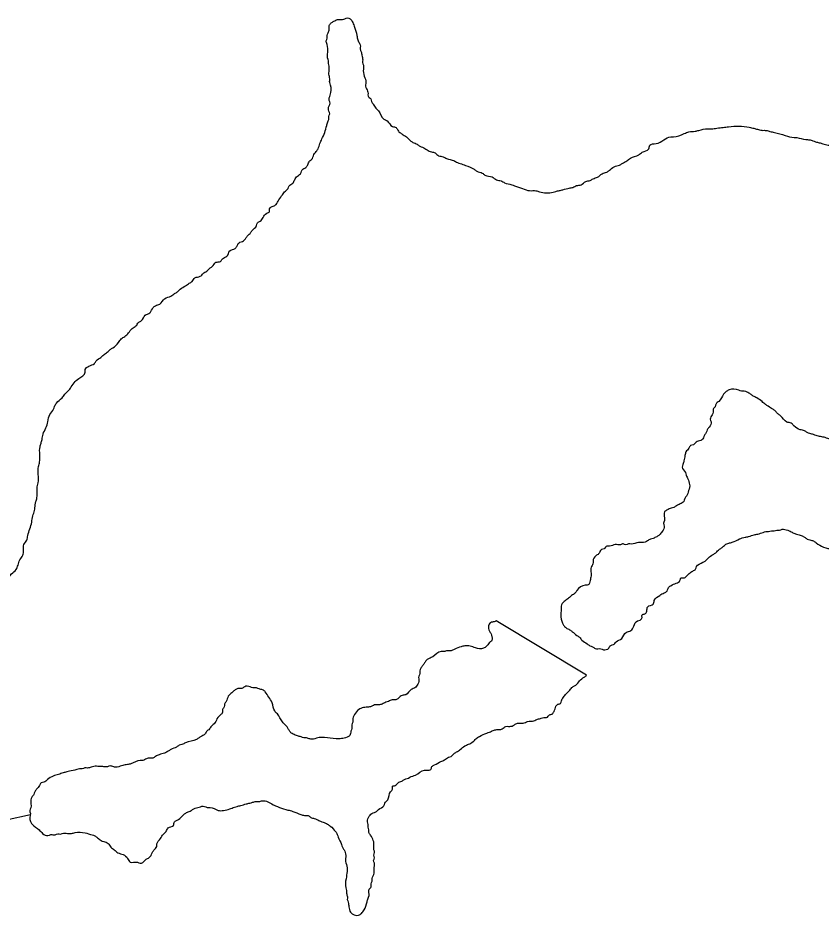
# Model space of a CAD drawing. Extents: x 2.1 to 73.9, y 4 to 26.
# Drawn here: x 46.6999 to 46.8693, y 20.0957 to 20.2851 of the extents above; entities that cross this region are included whole.
import ezdxf

# ---------------------------------------------------------------- set-up
doc = ezdxf.new("R2010")
doc.units = 0
for name, color, linetype in [('GM_X_Major_River', 7, 'Continuous'), ('GM_X_Minor_Lake', 7, 'Continuous'), ('GM_X_Minor_River', 7, 'Continuous')]:
    doc.layers.add(name, color=color, linetype=linetype)

msp = doc.modelspace()

# ---------------------------------------------------------------- linework, layer by layer
at = {"layer": 'GM_X_Major_River'}
for points in [[(46.74887, 20.23966), (46.74926, 20.24022), (46.75024, 20.24134), (46.75045, 20.2419), (46.75103, 20.24227), (46.75162, 20.24301), (46.7524, 20.24394), (46.75298, 20.2443), (46.75299, 20.24487), (46.75377, 20.24542), (46.75435, 20.24579), (46.75494, 20.24672), (46.75573, 20.24784), (46.75632, 20.24858), (46.75691, 20.24914), (46.75711, 20.2497), (46.75789, 20.25025), (46.75828, 20.251), (46.75887, 20.25175), (46.75965, 20.25249), (46.75986, 20.25305), (46.76063, 20.2536), (46.76103, 20.25416), (46.76143, 20.25491), (46.76201, 20.25546), (46.76222, 20.25603), (46.76281, 20.25696), (46.76321, 20.25752), (46.76361, 20.25865), (46.76402, 20.25959), (46.76504, 20.26241), (46.76525, 20.26317), (46.76546, 20.26373), (46.76547, 20.2643), (46.76567, 20.26487), (46.7655, 20.26544), (46.76553, 20.26658), (46.76573, 20.26715), (46.76556, 20.26772), (46.76557, 20.26829), (46.76578, 20.26886), (46.76583, 20.27095), (46.76566, 20.27152), (46.76568, 20.27228), (46.76551, 20.27324), (46.76553, 20.27381), (46.76554, 20.27438), (46.76555, 20.27495), (46.76538, 20.27552), (46.76539, 20.27609), (46.76522, 20.27667), (46.76525, 20.27781), (46.7651, 20.27952), (46.76493, 20.28029), (46.76514, 20.28085), (46.76515, 20.28142), (46.76536, 20.28199), (46.76557, 20.28274), (46.76558, 20.2835), (46.76598, 20.28406), (46.76656, 20.28443), (46.76733, 20.28478), (46.7679, 20.28477), (46.76885, 20.28493), (46.76943, 20.28511), (46.76999, 20.2849), (46.77054, 20.28413), (46.7709, 20.28317), (46.77142, 20.28144), (46.77159, 20.28048), (46.77195, 20.27971), (46.77213, 20.27914), (46.77211, 20.27857), (46.77229, 20.27799), (46.77246, 20.27723), (46.77262, 20.27627), (46.77261, 20.2757), (46.77278, 20.27513), (46.77275, 20.27399), (46.77309, 20.27246), (46.77327, 20.27188), (46.77324, 20.27074), (46.77342, 20.27017), (46.77377, 20.26921), (46.77376, 20.26864), (46.77431, 20.26805), (46.77449, 20.26748), (46.77485, 20.2669), (46.7754, 20.26612), (46.77596, 20.26554), (46.77705, 20.26379), (46.7778, 20.26339), (46.77891, 20.26222), (46.77967, 20.26201), (46.78003, 20.26143), (46.78059, 20.26085), (46.78115, 20.26045)], [(46.78115, 20.26045), (46.78208, 20.25986), (46.78264, 20.25927), (46.7832, 20.25887), (46.78414, 20.25847), (46.7847, 20.25807), (46.78526, 20.25787), (46.7862, 20.25727), (46.78714, 20.25687), (46.78789, 20.25665), (46.78864, 20.25606), (46.78958, 20.25585), (46.79033, 20.25545), (46.79184, 20.25502), (46.79259, 20.25462), (46.79316, 20.25442), (46.79372, 20.25421), (46.79429, 20.25401), (46.79617, 20.2532), (46.79673, 20.2528), (46.79786, 20.25239), (46.79842, 20.25199), (46.79993, 20.25157), (46.80086, 20.25098), (46.80181, 20.25076), (46.80256, 20.25036), (46.80407, 20.24994), (46.80463, 20.24973), (46.80633, 20.24911), (46.80784, 20.24869), (46.80917, 20.24866), (46.80992, 20.24845), (46.81277, 20.24837), (46.81334, 20.24854), (46.81411, 20.24871), (46.81487, 20.24888), (46.81621, 20.24922), (46.81698, 20.24939), (46.81775, 20.24975), (46.8187, 20.24991), (46.81967, 20.25065), (46.82063, 20.25081), (46.82121, 20.25118), (46.82216, 20.25153), (46.82313, 20.25227), (46.82409, 20.25262), (46.82467, 20.25298), (46.82564, 20.25372), (46.82679, 20.25407), (46.82737, 20.25443), (46.82834, 20.25497), (46.82911, 20.25552), (46.83084, 20.25624), (46.83161, 20.25678), (46.83296, 20.25751), (46.83317, 20.25826), (46.83451, 20.25861), (46.83759, 20.26004), (46.83816, 20.26003), (46.84046, 20.26073), (46.84142, 20.26108), (46.84275, 20.26123), (46.84352, 20.2614), (46.84543, 20.26173), (46.84619, 20.26171), (46.84733, 20.26187), (46.84867, 20.26202), (46.84981, 20.26218), (46.85418, 20.26206), (46.85512, 20.26184), (46.85588, 20.26163), (46.85682, 20.26142), (46.85777, 20.26139), (46.85853, 20.26118), (46.85947, 20.26096), (46.86174, 20.26033), (46.86363, 20.2599), (46.8642, 20.25988), (46.86609, 20.25945), (46.86685, 20.25943), (46.8676, 20.25922), (46.86817, 20.25901), (46.86892, 20.2588), (46.86968, 20.25859), (46.87024, 20.25839), (46.87138, 20.25817), (46.87212, 20.25757), (46.87382, 20.25715), (46.87495, 20.25655), (46.87608, 20.25632), (46.87683, 20.25593), (46.8774, 20.25572), (46.87815, 20.25532), (46.87871, 20.25511), (46.87947, 20.2549), (46.88022, 20.2545), (46.88116, 20.25428)], [(46.88116, 20.25428), (46.88248, 20.25368), (46.8836, 20.25327), (46.8851, 20.25246), (46.88586, 20.25225), (46.88716, 20.25127), (46.8883, 20.25105), (46.88905, 20.25046), (46.8896, 20.25006), (46.89017, 20.24985), (46.89073, 20.24927), (46.89128, 20.24887), (46.89203, 20.24847), (46.89259, 20.24808), (46.89314, 20.2473), (46.89371, 20.24691), (46.89426, 20.24651), (46.89425, 20.24594), (46.89462, 20.24536), (46.89479, 20.24479), (46.89516, 20.24421), (46.89514, 20.24363), (46.89531, 20.24268), (46.89566, 20.24153), (46.89545, 20.24078), (46.89543, 20.24002), (46.89503, 20.23927), (46.89501, 20.2387), (46.8948, 20.23794), (46.8946, 20.23738), (46.89421, 20.23682), (46.89419, 20.23625), (46.8938, 20.23569), (46.89322, 20.23532), (46.89243, 20.2342), (46.89221, 20.23307), (46.89124, 20.23253), (46.89048, 20.23236), (46.8897, 20.23162), (46.88892, 20.23107), (46.88739, 20.23035), (46.88661, 20.22961), (46.88546, 20.22926), (46.88391, 20.22835), (46.88314, 20.228), (46.88237, 20.22745), (46.8816, 20.22709), (46.88062, 20.22616), (46.87986, 20.2258), (46.87927, 20.22525), (46.87868, 20.22451), (46.8781, 20.22395), (46.87769, 20.22301), (46.87708, 20.22132), (46.87706, 20.22075), (46.87686, 20.22018), (46.87684, 20.21942), (46.87682, 20.21866), (46.8768, 20.2179), (46.87698, 20.21733), (46.87732, 20.2158), (46.87749, 20.21522), (46.87785, 20.21445), (46.87822, 20.21387), (46.87839, 20.2133), (46.87876, 20.21272), (46.87946, 20.21042), (46.87982, 20.20965), (46.87999, 20.20907), (46.88036, 20.20849), (46.88071, 20.20734), (46.88088, 20.20657), (46.88105, 20.20562), (46.88103, 20.20505), (46.88121, 20.20447), (46.88119, 20.20391), (46.88137, 20.20333), (46.88132, 20.20162), (46.88091, 20.20049), (46.88033, 20.20013), (46.87936, 20.1992), (46.87895, 20.19807), (46.87723, 20.19755), (46.87664, 20.197), (46.87587, 20.19645), (46.8753, 20.19646), (46.87453, 20.19629), (46.87073, 20.1964), (46.87017, 20.1966), (46.86922, 20.19682), (46.86828, 20.19703), (46.86771, 20.19724), (46.86696, 20.19745), (46.86639, 20.19766), (46.86583, 20.19805), (46.86489, 20.19827), (46.86358, 20.19907)], [(46.68673, 20.15924), (46.68826, 20.15958), (46.68921, 20.15974), (46.68979, 20.16011), (46.69055, 20.16008), (46.69114, 20.16064), (46.69191, 20.161), (46.69287, 20.16154), (46.69365, 20.16209), (46.69481, 20.16301), (46.69539, 20.16337), (46.69578, 20.16393), (46.69734, 20.16541), (46.69775, 20.16635), (46.69855, 20.16785), (46.69952, 20.16877), (46.69992, 20.16971), (46.70033, 20.17084), (46.70093, 20.17178), (46.70118, 20.17405), (46.70177, 20.17499), (46.70199, 20.17593), (46.70282, 20.17876), (46.70304, 20.18008), (46.70325, 20.18065), (46.70347, 20.18178), (46.70369, 20.18311), (46.7039, 20.18386), (46.70395, 20.18595), (46.70417, 20.18709), (46.70426, 20.19051), (46.70448, 20.19145), (46.70456, 20.19468), (46.70477, 20.19543), (46.70498, 20.19619), (46.7052, 20.19732), (46.7058, 20.19864), (46.70622, 20.19996), (46.70664, 20.20147), (46.70743, 20.20259), (46.70763, 20.20315), (46.70803, 20.2039), (46.7092, 20.20501), (46.70979, 20.20575), (46.71037, 20.20631), (46.71096, 20.20705), (46.71175, 20.20817), (46.71273, 20.2091), (46.71409, 20.21039), (46.7141, 20.21096), (46.71488, 20.2117), (46.71604, 20.21224), (46.71643, 20.2128), (46.7174, 20.21353), (46.71799, 20.21408), (46.71876, 20.21463), (46.71935, 20.21519), (46.71992, 20.21555), (46.72109, 20.21666), (46.72168, 20.21741), (46.72246, 20.21795), (46.72324, 20.21869), (46.72402, 20.21962), (46.7248, 20.22017), (46.72539, 20.22092), (46.72596, 20.22128), (46.72675, 20.2224), (46.72772, 20.22294), (46.72811, 20.2235), (46.7289, 20.22443), (46.72986, 20.22478), (46.73084, 20.2259), (46.73218, 20.22643), (46.73296, 20.22698), (46.73353, 20.22735), (46.73412, 20.2279), (46.73528, 20.22863), (46.73605, 20.22918), (46.73663, 20.22954), (46.73722, 20.23029), (46.73837, 20.23064), (46.73896, 20.23119), (46.73973, 20.23174), (46.74032, 20.23229), (46.74089, 20.23266), (46.74168, 20.23359), (46.74263, 20.23375), (46.74303, 20.23431), (46.74399, 20.23485), (46.74459, 20.23598), (46.74575, 20.23652), (46.74614, 20.23708), (46.74673, 20.23782), (46.7473, 20.23799), (46.74789, 20.23855), (46.74828, 20.23911), (46.74887, 20.23966)], [(46.86358, 20.19907), (46.86302, 20.19965), (46.86208, 20.19987), (46.86078, 20.20123), (46.86022, 20.20163), (46.85967, 20.20221), (46.85911, 20.20261), (46.85817, 20.20321), (46.85761, 20.2036), (46.85687, 20.20419), (46.85575, 20.20498), (46.855, 20.20538), (46.85444, 20.20578), (46.85369, 20.20618), (46.85312, 20.20639), (46.85255, 20.2064), (46.85199, 20.20661), (46.8499, 20.20666), (46.84932, 20.2063), (46.84874, 20.20575), (46.84775, 20.20425), (46.84716, 20.2037), (46.84696, 20.20313), (46.84656, 20.20257), (46.84655, 20.202), (46.84634, 20.20144), (46.84594, 20.2005), (46.84611, 20.19992), (46.84571, 20.1988), (46.84531, 20.19823), (46.8451, 20.19767), (46.84471, 20.19711), (46.84451, 20.19655), (46.84392, 20.19599), (46.84296, 20.19564), (46.84238, 20.19508), (46.8418, 20.19491), (46.84141, 20.19435), (46.84082, 20.19361), (46.84061, 20.19285), (46.84039, 20.19172), (46.84018, 20.19096), (46.83998, 20.1904), (46.84071, 20.18924), (46.84088, 20.18866), (46.84124, 20.18789), (46.84142, 20.18732), (46.84159, 20.18674), (46.84137, 20.18542), (46.84096, 20.18429), (46.84056, 20.18373), (46.84036, 20.18316), (46.83958, 20.18261), (46.83882, 20.18225), (46.83824, 20.18189), (46.83766, 20.18172), (46.83689, 20.18136), (46.83631, 20.18099), (46.83626, 20.17909), (46.83606, 20.17853), (46.83623, 20.17795), (46.83582, 20.17682), (46.83523, 20.17608), (46.83465, 20.17571), (46.83389, 20.17536), (46.83331, 20.17518), (46.83273, 20.17482), (46.83158, 20.17447), (46.83082, 20.17449), (46.82929, 20.17415), (46.82872, 20.17417), (46.82815, 20.17399), (46.82758, 20.1742), (46.82701, 20.17402), (46.82587, 20.17405), (46.82472, 20.17371), (46.82415, 20.17372), (46.82356, 20.17317), (46.82299, 20.17299), (46.82239, 20.17206), (46.82182, 20.1717), (46.82122, 20.17057), (46.8212, 20.17), (46.8208, 20.16925), (46.82078, 20.1683), (46.82075, 20.16716), (46.82053, 20.16622), (46.82033, 20.16565), (46.81956, 20.16548), (46.81783, 20.16439), (46.81743, 20.16383), (46.81666, 20.16328), (46.81607, 20.16273), (46.8153, 20.16218), (46.81471, 20.16162), (46.81451, 20.16106), (46.81449, 20.16049)], [(46.81449, 20.16049), (46.81445, 20.15878), (46.81497, 20.15705), (46.81553, 20.15647), (46.81628, 20.15607), (46.81684, 20.15567), (46.81777, 20.15489), (46.81833, 20.15449), (46.81888, 20.1539), (46.82, 20.15311), (46.82057, 20.15272), (46.82113, 20.15251), (46.82169, 20.15212), (46.82283, 20.15209), (46.82339, 20.15188), (46.82454, 20.15223), (46.82494, 20.15279), (46.82551, 20.15296), (46.8261, 20.15352), (46.82726, 20.15425), (46.82824, 20.15555), (46.8292, 20.1559), (46.8298, 20.15684), (46.83058, 20.15796), (46.83116, 20.15813), (46.83155, 20.15869), (46.83157, 20.15926), (46.83214, 20.15943), (46.83254, 20.15999), (46.83275, 20.16094), (46.83391, 20.16148), (46.83412, 20.16223), (46.83529, 20.16334), (46.83625, 20.16388), (46.83683, 20.16425), (46.83703, 20.16481), (46.83762, 20.16537), (46.83877, 20.16591), (46.83955, 20.16645), (46.83975, 20.16702), (46.84032, 20.167), (46.8409, 20.16737), (46.84149, 20.16792), (46.84226, 20.16847), (46.84284, 20.16884), (46.84305, 20.1694), (46.8444, 20.17031), (46.84498, 20.17068), (46.84556, 20.17123), (46.84653, 20.17197), (46.84711, 20.17233), (46.84789, 20.17307), (46.84847, 20.17343), (46.84906, 20.17399), (46.84983, 20.17435), (46.85059, 20.17452), (46.85213, 20.17524), (46.85328, 20.17558), (46.85404, 20.17575), (46.85519, 20.1761), (46.85596, 20.17627), (46.85711, 20.17662), (46.85768, 20.17679), (46.85825, 20.17678), (46.85883, 20.17695), (46.8594, 20.17694), (46.85997, 20.17711), (46.86054, 20.1771), (46.86112, 20.17727), (46.86169, 20.17725), (46.86282, 20.17684), (46.86357, 20.17644), (46.86582, 20.17562), (46.86638, 20.17522), (46.86695, 20.17502), (46.8677, 20.17481), (46.86826, 20.17441), (46.87165, 20.17318), (46.87222, 20.17316), (46.87279, 20.17296), (46.87336, 20.17294), (46.87392, 20.17274), (46.87449, 20.17272), (46.87506, 20.17271), (46.87563, 20.1725), (46.8762, 20.17248), (46.87676, 20.17228), (46.88094, 20.17216), (46.88171, 20.17233), (46.88228, 20.17251), (46.88285, 20.17249), (46.88343, 20.17286), (46.88401, 20.17303), (46.88516, 20.17376), (46.88574, 20.17393), (46.88651, 20.17429), (46.88709, 20.17466)]]:
    msp.add_spline(points, degree=3, dxfattribs=at)
at = {"layer": 'GM_X_Minor_Lake'}
msp.add_line((46.81985, 20.14648), (46.80077, 20.15797), dxfattribs=at)
for points in [[(46.80077, 20.15797), (46.80055, 20.15783), (46.79978, 20.15766), (46.7992, 20.15711), (46.79918, 20.15635), (46.79935, 20.15577), (46.79972, 20.15519), (46.7999, 20.15462), (46.79988, 20.15386), (46.79929, 20.1533), (46.7987, 20.15256), (46.79812, 20.15219), (46.79641, 20.15224), (46.79585, 20.15245), (46.79528, 20.15265), (46.79414, 20.15268), (46.79338, 20.15251), (46.79203, 20.15198), (46.79107, 20.15162), (46.79051, 20.15164), (46.78974, 20.15147), (46.78917, 20.15149), (46.78743, 20.15039), (46.78666, 20.15004), (46.78608, 20.14967), (46.78569, 20.14911), (46.78529, 20.14855), (46.7849, 20.14799), (46.78469, 20.14743), (46.78468, 20.14686), (46.78447, 20.14629), (46.78444, 20.14515), (46.78424, 20.14459), (46.78365, 20.14384), (46.78288, 20.14348), (46.78171, 20.14238), (46.78095, 20.14221), (46.78017, 20.14166), (46.77959, 20.14129), (46.77883, 20.14132), (46.77806, 20.14096), (46.77749, 20.14078), (46.77672, 20.14042), (46.77596, 20.14025), (46.77539, 20.14027), (46.77443, 20.13991), (46.77366, 20.13975), (46.77252, 20.13959), (46.77155, 20.13904), (46.77076, 20.13792), (46.77056, 20.13736), (46.77054, 20.1366), (46.77033, 20.13603), (46.77031, 20.13527), (46.77011, 20.13471)], [(46.76938, 20.09918), (46.76956, 20.09861), (46.76972, 20.09765), (46.77007, 20.0965), (46.77177, 20.09588), (46.77235, 20.09625), (46.77294, 20.09699), (46.77355, 20.09869), (46.77376, 20.09944), (46.77396, 20.1), (46.774, 20.10134), (46.77439, 20.10189), (46.77441, 20.10246), (46.77461, 20.10303), (46.77463, 20.1036), (46.77504, 20.10473), (46.77506, 20.10549), (46.77507, 20.10606), (46.77509, 20.10682), (46.77492, 20.10739), (46.77512, 20.10796), (46.77495, 20.10853), (46.77515, 20.1091), (46.77498, 20.10967), (46.77499, 20.11043), (46.77429, 20.11273), (46.77393, 20.11331), (46.77394, 20.11388), (46.77377, 20.11446), (46.77378, 20.11503), (46.77361, 20.1156), (46.77402, 20.11673), (46.7748, 20.11747), (46.77537, 20.11765), (46.77596, 20.1182), (46.77711, 20.11893), (46.77732, 20.11949), (46.77791, 20.12024), (46.77852, 20.12193), (46.77892, 20.12249), (46.77893, 20.12306), (46.77951, 20.12324), (46.78009, 20.12379), (46.78086, 20.12415), (46.78144, 20.12451), (46.78202, 20.12469), (46.78317, 20.12523), (46.78374, 20.1254), (46.78567, 20.12649), (46.78624, 20.12647), (46.78701, 20.12664), (46.78721, 20.12721), (46.78779, 20.12757), (46.78914, 20.1283), (46.78991, 20.12865), (46.79069, 20.1292), (46.79126, 20.12938), (46.79185, 20.12993), (46.79242, 20.1303), (46.7932, 20.13085), (46.79417, 20.13158), (46.79494, 20.13194), (46.7959, 20.13248), (46.79649, 20.13304), (46.79726, 20.13359), (46.7988, 20.1343), (46.79938, 20.13448), (46.80014, 20.13484), (46.80091, 20.13501), (46.80205, 20.13517), (46.80283, 20.13571), (46.8034, 20.1357), (46.80435, 20.13586), (46.80493, 20.13623), (46.8057, 20.1364), (46.80646, 20.13638), (46.80742, 20.13673), (46.80875, 20.13688), (46.80952, 20.13724), (46.81029, 20.13741), (46.81086, 20.13759), (46.81143, 20.13757), (46.81201, 20.13812), (46.81259, 20.1383), (46.81298, 20.13886), (46.81319, 20.13942), (46.81378, 20.14036), (46.81436, 20.14053), (46.81456, 20.1411), (46.81496, 20.14185), (46.81555, 20.14259), (46.81614, 20.14314), (46.81673, 20.14389), (46.81731, 20.14425), (46.81906, 20.14591), (46.81964, 20.14628), (46.81985, 20.14648)], [(46.77011, 20.13471), (46.7699, 20.13377), (46.76932, 20.1334), (46.76874, 20.13323), (46.7676, 20.13307), (46.76285, 20.1332), (46.76227, 20.13302), (46.76151, 20.13304), (46.76076, 20.13326), (46.76019, 20.13327), (46.75962, 20.13348), (46.75887, 20.13369), (46.75793, 20.13409), (46.75737, 20.13449), (46.757, 20.13507), (46.75627, 20.13604), (46.75571, 20.13663), (46.75462, 20.13837), (46.75406, 20.13895), (46.75354, 20.14068), (46.75281, 20.14184), (46.75208, 20.143), (46.75152, 20.14339), (46.75076, 20.14361), (46.7502, 20.14381), (46.74944, 20.14383), (46.74887, 20.14404), (46.74773, 20.14407), (46.74715, 20.1437), (46.74658, 20.14372), (46.74601, 20.14355), (46.74543, 20.14318), (46.74484, 20.14263), (46.74426, 20.14207), (46.74385, 20.14094), (46.74345, 20.14038), (46.74344, 20.13981), (46.74305, 20.13925), (46.74303, 20.13868), (46.74264, 20.13812), (46.74205, 20.13757), (46.74145, 20.13645), (46.74067, 20.13571), (46.74028, 20.13515), (46.73969, 20.13459), (46.7393, 20.13403), (46.73872, 20.13367), (46.73814, 20.13331), (46.73756, 20.13294), (46.73526, 20.13224), (46.73449, 20.13188), (46.73392, 20.13171), (46.73334, 20.13135), (46.73218, 20.13081), (46.7316, 20.13044), (46.73083, 20.13008), (46.72968, 20.12973), (46.72892, 20.12937), (46.72833, 20.12901), (46.72777, 20.12903), (46.727, 20.12886), (46.72623, 20.1285), (46.72566, 20.12851), (46.72374, 20.12781), (46.72298, 20.12764), (46.72202, 20.12747), (46.72087, 20.12712), (46.72011, 20.12714), (46.71936, 20.12736), (46.71878, 20.12718), (46.71803, 20.1272), (46.71707, 20.12723), (46.71594, 20.12726), (46.71536, 20.12709), (46.7146, 20.12692), (46.71403, 20.12693), (46.71345, 20.12676), (46.71288, 20.12677), (46.71231, 20.1266), (46.71078, 20.12626), (46.7102, 20.12609), (46.70944, 20.12592), (46.70848, 20.12556), (46.7079, 20.12539), (46.70733, 20.12521), (46.70617, 20.12449), (46.70539, 20.12394), (46.70482, 20.12376), (46.70442, 20.1232), (46.70384, 20.12246), (46.70344, 20.1219), (46.70324, 20.12133), (46.70284, 20.12077), (46.70264, 20.12021), (46.70259, 20.1185), (46.70239, 20.11794), (46.70256, 20.11736)], [(46.70256, 20.11736), (46.70252, 20.11565), (46.70289, 20.11507), (46.70437, 20.11389), (46.70512, 20.11311), (46.70624, 20.1127), (46.70682, 20.11287), (46.70777, 20.11285), (46.70834, 20.11302), (46.70891, 20.113), (46.70949, 20.11318), (46.71006, 20.11316), (46.7112, 20.11313), (46.71196, 20.1133), (46.71405, 20.11324), (46.71556, 20.11282), (46.71613, 20.11262), (46.71669, 20.11222), (46.71743, 20.11163), (46.718, 20.11143), (46.71894, 20.11102), (46.71949, 20.11024), (46.72023, 20.10965), (46.72098, 20.10906), (46.72211, 20.10865), (46.72304, 20.10786), (46.72359, 20.10709), (46.72511, 20.10705), (46.72567, 20.10684), (46.72625, 20.10702), (46.72683, 20.10757), (46.72741, 20.10793), (46.72799, 20.10849), (46.7282, 20.10905), (46.7286, 20.10961), (46.72918, 20.11036), (46.7292, 20.11093), (46.72999, 20.11205), (46.73058, 20.11298), (46.73117, 20.11353), (46.73157, 20.11428), (46.73272, 20.11482), (46.73293, 20.11558), (46.73351, 20.11594), (46.73448, 20.11668), (46.73506, 20.11723), (46.73564, 20.11759), (46.73641, 20.11795), (46.73699, 20.11832), (46.73757, 20.11849), (46.73814, 20.11867), (46.73872, 20.11884), (46.73929, 20.11883), (46.73985, 20.11862), (46.74042, 20.11861), (46.74212, 20.11799), (46.74326, 20.11796), (46.7446, 20.1183), (46.74556, 20.11865), (46.74613, 20.11883), (46.74689, 20.119), (46.74804, 20.11935), (46.74881, 20.11952), (46.74938, 20.11969), (46.75015, 20.11986), (46.75072, 20.11984), (46.75148, 20.12001), (46.75374, 20.11919), (46.75468, 20.11878), (46.75638, 20.11817), (46.75732, 20.11795), (46.75789, 20.11775), (46.75958, 20.11713), (46.76034, 20.11692), (46.7611, 20.1169), (46.76166, 20.1165), (46.76241, 20.11629), (46.76298, 20.11609), (46.76373, 20.11568), (46.76429, 20.11548), (46.76523, 20.11507), (46.76579, 20.11468), (46.7669, 20.11351), (46.76727, 20.11293), (46.76744, 20.11235), (46.76816, 20.11081), (46.76834, 20.11023), (46.7687, 20.10966), (46.76905, 20.1085), (46.76902, 20.10718), (46.76919, 20.1066), (46.76911, 20.10356), (46.76907, 20.10166), (46.76924, 20.10109), (46.76923, 20.10052), (46.7694, 20.09975), (46.76938, 20.09918)]]:
    msp.add_spline(points, degree=3, dxfattribs=at)
at = {"layer": 'GM_X_Minor_River'}
msp.add_line((46.70256, 20.11708), (46.69739, 20.11593), dxfattribs=at)

doc.saveas('drawing.dxf')
